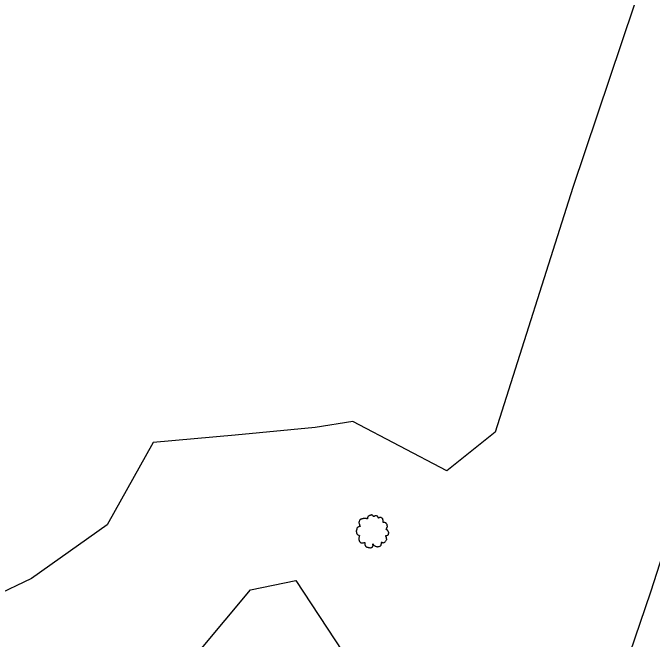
# Model space of a CAD drawing. Extents: x 1901471 to 1963503, y 756461 to 799997.
# Drawn here: x 1928650.8 to 1928791.2, y 773069.5 to 773207 of the extents above; entities that cross this region are included whole.
import ezdxf

# ---------------------------------------------------------------- set-up
doc = ezdxf.new("R2010")
doc.units = 0
for name, color, linetype in [('RD_EX_Fence_Other', 7, 'Continuous'), ('RD_EX_VEG', 7, 'Continuous'), ('RD_HC_Cl', 7, 'Continuous')]:
    doc.layers.add(name, color=color, linetype=linetype)

# ---------------------------------------------------------------- blocks, each defined once
blk = doc.blocks.new('T2')
at = {"layer": 'RD_EX_VEG'}
for points in [[(0.05, 7.21), (-0.25, 7.24), (-0.57, 7.14), (-0.82, 7.04), (-1.05, 6.96), (-1.27, 6.86), (-1.57, 6.69), (-1.8, 6.49), (-1.92, 6.24), (-1.97, 6.01), (-2.02, 5.74), (-2.02, 5.56), (-2.15, 5.54), (-2.3, 5.56), (-2.55, 5.64), (-2.8, 5.64), (-3.05, 5.64), (-3.4, 5.61), (-3.75, 5.61), (-4.02, 5.56), (-4.35, 5.51), (-4.72, 5.39), (-5.07, 5.26), (-5.37, 5.01), (-5.62, 4.54), (-5.75, 4.19), (-5.9, 3.94), (-5.75, 3.49), (-5.57, 3.14), (-5.55, 2.94), (-5.47, 2.52), (-5.37, 2.29), (-5.25, 2.09), (-5.32, 2.07), (-5.7, 2.02), (-6, 1.92), (-6.42, 1.69), (-6.64, 1.47), (-6.74, 1.14), (-6.77, 0.79), (-6.87, 0.59), (-6.94, 0.32), (-6.97, 0.24), (-7.02, -0.08), (-6.92, -0.53), (-6.89, -0.88), (-6.77, -1.11), (-6.62, -1.28), (-6.44, -1.53), (-6.05, -1.76), (-5.72, -1.86), (-5.52, -1.88), (-5.7, -2.38), (-5.75, -2.73), (-5.87, -3.13), (-5.87, -3.21), (-5.92, -3.68), (-5.77, -4.01), (-5.7, -4.38), (-5.52, -4.61), (-5.25, -4.91), (-4.92, -5.13), (-4.42, -5.26), (-4.02, -5.23), (-3.45, -5.06), (-3.2, -4.98), (-3.22, -5.16), (-3.2, -5.53), (-3.2, -5.96), (-3.05, -6.28), (-2.95, -6.56), (-2.8, -6.81), (-2.47, -7.03), (-2.07, -7.11), (-1.65, -7.26), (-1.2, -7.33), (-0.7, -7.36), (-0.1, -7.21), (0.18, -7.08), (0.28, -6.91), (0.48, -6.53), (0.43, -6.31), (0.45, -5.71), (0.55, -5.88), (0.73, -6.23), (1.23, -6.53), (1.63, -6.71), (2.1, -6.86), (2.4, -6.93), (2.88, -6.86), (3.25, -6.78), (3.63, -6.66), (3.93, -6.38), (4.1, -6.11), (4.15, -5.83), (4.23, -5.46), (4.28, -5.28)], [(4.28, -5.28), (4.2, -5.11), (4.15, -4.86), (4.23, -4.88), (4.4, -4.93), (4.68, -5.06), (4.9, -5.13), (5.23, -5.11), (5.5, -5.01), (5.95, -4.73), (6.22, -4.26), (6.5, -3.86), (6.57, -3.53), (6.52, -3.31), (6.5, -2.81), (6.3, -2.56), (6.25, -2.43), (6.15, -2.03), (6.22, -1.98), (6.5, -1.93), (6.87, -1.81), (7.15, -1.68), (7.37, -1.51), (7.45, -1.28), (7.42, -0.88), (7.47, -0.48), (7.4, -0.33), (7.3, -0.18), (7.22, 0.02), (7.07, 0.17), (6.97, 0.32), (6.87, 0.42), (6.75, 0.57), (6.57, 0.69), (6.42, 0.74), (6.37, 0.89), (6.52, 1.09), (6.57, 1.19), (6.6, 1.42), (6.82, 1.77), (6.87, 2.17), (6.82, 2.59), (6.77, 2.87), (6.62, 3.14), (6.42, 3.39), (6.3, 3.56), (6.12, 3.69), (5.8, 3.81), (5.55, 3.86), (5.2, 3.86), (5, 3.91), (5.03, 3.96), (5.03, 4.11), (5.03, 4.39), (4.95, 4.84), (4.8, 5.34), (4.8, 5.36), (4.7, 5.61), (4.48, 5.81), (4.3, 5.91), (4.1, 6.04), (3.85, 6.06), (3.55, 6.06), (3.28, 6.01), (3.08, 5.91), (2.9, 5.79), (2.83, 5.94), (2.73, 6.24), (2.68, 6.39), (2.53, 6.56), (2.3, 6.76), (1.85, 6.89), (1.23, 6.81), (0.93, 6.61), (0.78, 6.44), (0.73, 6.56), (0.53, 6.76), (0.43, 6.94), (0.25, 7.06), (0.1, 7.16), (0, 7.21)]]:
    blk.add_spline(points, degree=3, dxfattribs=at)

msp = doc.modelspace()

# ---------------------------------------------------------------- linework, layer by layer
at = {"layer": 'RD_EX_Fence_Other'}
msp.add_lwpolyline([(1928627.01, 772852.43), (1928645.03, 772869.57), (1928659.52, 772883.68), (1928673.32, 772897.7), (1928685.57, 772910.53), (1928697.02, 772923.18), (1928707.27, 772935.71), (1928717.97, 772949.95), (1928730.51, 772967.83), (1928740.8, 772983.73), (1928752.28, 773001.5), (1928760.73, 773014.75), (1928768.51, 773027.31), (1928774.45, 773038.34), (1928780.23, 773050.68), (1928786.25, 773066.35), (1928790.87, 773079.94), (1928798.3, 773102.84), (1928805.24, 773124.02), (1928812.59, 773145.01), (1928820.01, 773165.26), (1928828.56, 773190.64), (1928836.34, 773213.4)], dxfattribs=at)
at = {"layer": 'RD_EX_VEG'}
msp.add_lwpolyline([(1928789.84, 773216.52), (1928773.77, 773168.62), (1928756.73, 773114.93), (1928746.13, 773106.48), (1928725.51, 773117.28), (1928717.2, 773115.99), (1928699.66, 773114.29), (1928681.62, 773112.71), (1928671.58, 773094.62), (1928654.92, 773082.8), (1928630.1, 773070.95)], dxfattribs=at)
msp.add_lwpolyline([(1928689.52, 773036.54), (1928673.45, 773038.77), (1928661.5, 773042.81), (1928655.56, 773049.13), (1928666.05, 773054.83), (1928680.82, 773055.97), (1928691.87, 773067), (1928703, 773080.34), (1928713, 773082.39), (1928723.23, 773066.82), (1928720.75, 773057.63), (1928706.45, 773051.93), (1928697.74, 773045.81), (1928695.35, 773041.48), (1928691.99, 773037.84)], close=True, dxfattribs=at)
at = {"layer": 'RD_HC_Cl'}
for centre, radius, start, end in [((1933934.02, 762479.74), 11482.38, 112.01316, 122.84589), ((1933920.67, 762509.14), 11420.5, 112.014247, 122.846378)]:
    msp.add_arc(centre, radius, start, end, dxfattribs=at)

# ---------------------------------------------------------------- block references
at = {"layer": 'RD_EX_VEG', "xscale": 0.4921259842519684, "yscale": 0.4921259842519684}
msp.add_blockref('T2', (1928729.68, 773093.22), dxfattribs=at)

doc.saveas('drawing.dxf')
